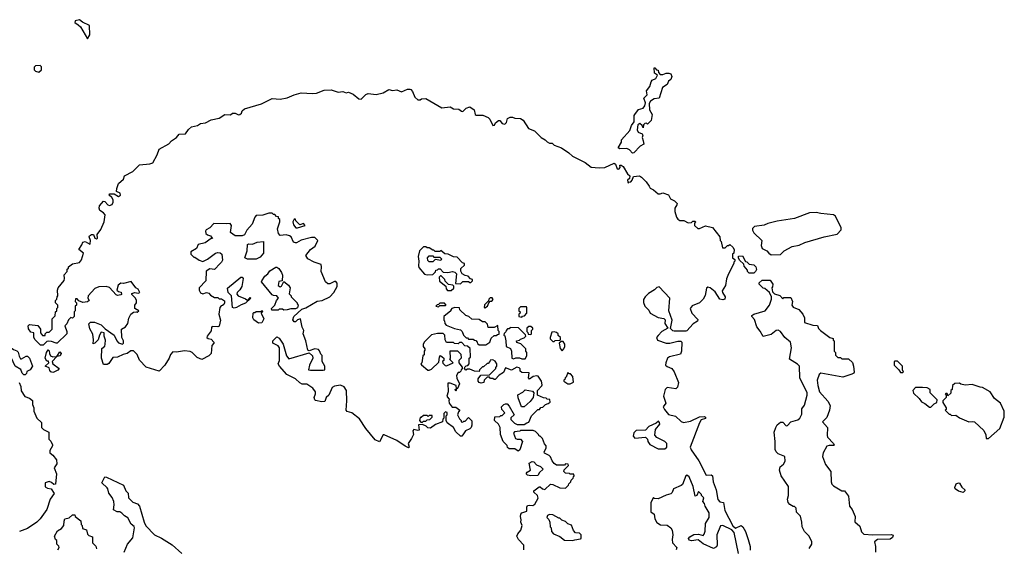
# Model space of a CAD drawing. Extents: x 1861455 to 2058065, y 200073 to 437907.
# Tile 405 of 574: x 2019749 to 2028272, y 296779 to 301356. Entities that reach past the tile are written whole.
import ezdxf

# ---------------------------------------------------------------- set-up
doc = ezdxf.new("R2010")
doc.units = 0

msp = doc.modelspace()

# ---------------------------------------------------------------- linework, layer by layer
at = {"layer": '0CON05XD'}
for points in [[(2020335, 301190), (2020356.1, 301223.9), (2020352.5, 301305), (2020292.9, 301332.9), (2020265.8, 301355.8), (2020230, 301345), (2020225, 301330), (2020255, 301312.5), (2020275, 301292.5), (2020335, 301190)], [(2019915, 300902.5), (2019938.3, 300921.7), (2019938.3, 300948.3), (2019925, 300960), (2019885, 300957.5), (2019873.3, 300945), (2019873, 300923), (2019885, 300910), (2019915, 300902.5)], [(2025055, 300200), (2025028.3, 300228.3), (2025005, 300240), (2024945, 300237.5), (2024930, 300245), (2024960, 300295), (2024957.5, 300315), (2025030, 300395), (2025045, 300440), (2025068.8, 300471.2), (2025068.8, 300525), (2025073.8, 300535), (2025105, 300577.5), (2025145, 300590), (2025161.2, 300608.8), (2025167.5, 300635), (2025152.5, 300675), (2025180, 300705), (2025175, 300740), (2025204, 300776), (2025215, 300817.5), (2025225, 300832.5), (2025255, 300847.5), (2025270, 300875), (2025243, 300893), (2025241.7, 300938.3), (2025248.3, 300938.3), (2025261.7, 300921.7), (2025275, 300920), (2025278.3, 300898.3), (2025292.5, 300882.5), (2025315, 300880), (2025345, 300892.5), (2025367, 300893), (2025387, 300887), (2025394.3, 300865), (2025385, 300838.8), (2025366.2, 300823.8), (2025352.5, 300795), (2025312.5, 300767.5), (2025285, 300677.5), (2025240, 300670), (2025210.4, 300649.5), (2025199.3, 300630.7), (2025200, 300575), (2025223.3, 300535), (2025215, 300483.3), (2025185, 300450), (2025175, 300460), (2025161.7, 300458.3), (2025150, 300445), (2025145, 300420), (2025138.3, 300438.3), (2025118.3, 300458.3), (2025100, 300445), (2025093, 300403), (2025101.7, 300381.7), (2025138.3, 300368.3), (2025142.5, 300355), (2025136.7, 300335), (2025145.8, 300305.8), (2025152.5, 300277.5), (2025120.4, 300259.5), (2025065, 300202.5), (2025055, 300200)], [(2020497, 299047), (2020435, 299043.3), (2020400.7, 299029.3), (2020342.5, 298965), (2020340, 298945), (2020350, 298925), (2020337, 298913), (2020295, 298907.5), (2020261.7, 298921.7), (2020245, 298940), (2020231.7, 298938.3), (2020230, 298915), (2020240, 298905), (2020240, 298885), (2020230, 298875), (2020230, 298835), (2020220, 298825), (2020220, 298785), (2020205, 298770), (2020191.7, 298778.3), (2020171.7, 298758.3), (2020157, 298723), (2020140, 298705), (2020157, 298657), (2020157.5, 298635), (2020073.6, 298556.4), (2020065, 298553.8), (2020025, 298570), (2019998.3, 298571.7), (2019985, 298570), (2019951.7, 298538.3), (2019928.3, 298538.3), (2019882.5, 298585), (2019872.5, 298605), (2019870, 298645), (2019845, 298650), (2019825, 298680), (2019823.3, 298705), (2019835, 298716.2), (2019905, 298706.7), (2019927.5, 298675), (2019930, 298645), (2019945, 298620), (2019968.3, 298621.7), (2019970, 298635), (2019985, 298650), (2020005, 298650), (2020030, 298675), (2020030, 298765), (2020057, 298793), (2020060, 298825), (2020070, 298835), (2020070, 298855), (2020080, 298865), (2020080, 298885), (2020060, 298905), (2020060, 298925), (2020070, 298935), (2020073, 298957), (2020080, 298965), (2020077.5, 299015), (2020083.3, 299035), (2020133.6, 299096.4), (2020137.5, 299115), (2020133, 299147), (2020160, 299175), (2020160, 299195), (2020170, 299205), (2020170, 299215), (2020205, 299242.5), (2020267.5, 299252.5), (2020283.8, 299276.2), (2020300, 299335), (2020260, 299365), (2020286.7, 299405), (2020295, 299430), (2020316.4, 299436.4), (2020355, 299412.5), (2020360, 299415), (2020362.5, 299445), (2020350, 299475), (2020352.5, 299485), (2020370, 299495), (2020387.5, 299495), (2020400, 299465), (2020415, 299457.5), (2020422.5, 299465), (2020420, 299495), (2020451.2, 299538.8), (2020478.8, 299605), (2020488, 299665), (2020474.4, 299684.4), (2020443.8, 299705), (2020436.2, 299725), (2020438.8, 299745), (2020475, 299783.8), (2020485, 299782), (2020511.9, 299751.9), (2020525, 299746), (2020550, 299755), (2020558.8, 299775), (2020558, 299795), (2020545.8, 299815.8), (2020522.5, 299835), (2020525, 299848.8), (2020566.7, 299846.7), (2020603.9, 299823.9), (2020622.5, 299835), (2020617.5, 299855), (2020587.5, 299867.5), (2020590, 299895), (2020605, 299936.7), (2020646.4, 299973.6), (2020656.7, 300005), (2020728.3, 300041.7), (2020785, 300100), (2020875, 300107.5), (2020900, 300115), (2020940, 300185), (2020956.1, 300233.9), (2021040, 300280), (2021064.4, 300305.6), (2021105.7, 300334.3), (2021130, 300365), (2021185, 300368.8), (2021210, 300405), (2021235, 300428.6), (2021288.3, 300438.3), (2021315, 300456.7), (2021357, 300463), (2021405, 300487.5), (2021475, 300502.5), (2021525, 300536.2), (2021575, 300532.5), (2021592.5, 300545), (2021615, 300547.1), (2021642.7, 300532.7), (2021655.8, 300534.2), (2021668.8, 300545), (2021675, 300567.5), (2021695, 300583.3), (2021841.7, 300628.3), (2021933.6, 300673.6), (2022005, 300668.8), (2022065, 300680), (2022123.6, 300706.4), (2022185, 300722.5), (2022283.6, 300716.4), (2022319.3, 300720.7), (2022385, 300746), (2022445, 300748.8), (2022505, 300727.5), (2022545, 300733.3), (2022576.4, 300723.6), (2022595, 300727.5), (2022635, 300710), (2022685, 300670), (2022705, 300667.5), (2022745, 300706.7), (2022765, 300716.7), (2022835, 300707.5), (2022895, 300723.3), (2022945, 300750), (2022975, 300742.5), (2023015, 300747.5), (2023055, 300732.5), (2023105, 300753.3), (2023125, 300753.3), (2023135, 300752.5), (2023150, 300735), (2023170, 300685), (2023195, 300662.5), (2023215, 300662.5), (2023228.3, 300671.7), (2023265, 300672.5), (2023403, 300593), (2023475, 300602.5), (2023505, 300582.5), (2023551.7, 300581.7), (2023573, 300563), (2023585, 300560), (2023615, 300590), (2023645, 300600), (2023682.5, 300575), (2023692.5, 300535), (2023699.3, 300529.3), (2023759.3, 300529.3), (2023805, 300510), (2023820, 300495), (2023845, 300440), (2023858.3, 300441.7), (2023867, 300463), (2023895, 300483.3), (2023905, 300482.5), (2023925, 300458), (2023947.5, 300452.5), (2023963.3, 300465), (2023970.7, 300499.3), (2023995, 300512.5), (2024015, 300512.5), (2024035, 300502.5), (2024085, 300501.2), (2024106.7, 300485), (2024153.3, 300413.3), (2024205, 300392.5), (2024262.5, 300335), (2024297.5, 300315), (2024315, 300297.5), (2024335, 300287.5), (2024357, 300287), (2024375, 300270), (2024440, 300245), (2024503, 300203), (2024533, 300173), (2024645, 300120), (2024695, 300080), (2024765, 300072.5), (2024813, 300077), (2024895, 300112.5), (2024907.5, 300105), (2024922.5, 300065), (2024935, 300062.5), (2024947.5, 300075), (2024943.3, 300096.7), (2024955, 300097.5), (2024972.5, 300085), (2025011.7, 300021.7), (2025030, 300005), (2025028.3, 299981.7), (2025010, 299965), (2025015, 299940), (2025021.7, 299948.3), (2025038.3, 299951.7), (2025050, 299965), (2025061.7, 299998.3), (2025115, 300002.5), (2025133, 299993), (2025173, 299953), (2025197.5, 299915), (2025207, 299897), (2025235, 299882.5), (2025275, 299846.7), (2025293, 299847), (2025315, 299856.7), (2025365, 299840), (2025383.3, 299803.3), (2025416.1, 299786.1), (2025440, 299765), (2025438.3, 299751.7), (2025420, 299725), (2025420, 299695), (2025433.3, 299645), (2025445, 299630), (2025465, 299617.5), (2025497, 299617), (2025535, 299597.5), (2025565, 299600), (2025575, 299610), (2025595, 299610), (2025600, 299605), (2025590, 299595), (2025590, 299575), (2025618.3, 299548.3), (2025635, 299547.5), (2025685, 299570), (2025745, 299557.5), (2025810, 299475), (2025812.5, 299445), (2025820, 299435), (2025831.7, 299381.7), (2025855, 299380), (2025875, 299400), (2025885, 299400), (2025895, 299410), (2025922.5, 299385), (2025932.5, 299365), (2025930, 299335), (2025920, 299325), (2025920, 299295), (2025938.3, 299278.3), (2025940, 299265), (2025930, 299255), (2025930, 299245), (2025884.1, 299155.9), (2025867.3, 299112.7), (2025859.2, 299055), (2025830.7, 299009.3), (2025832.5, 298995), (2025856.2, 298955), (2025853.6, 298936.4), (2025835, 298930), (2025810, 298935), (2025769.6, 298999.5), (2025725, 299033.3), (2025705, 299040), (2025695, 299030), (2025682.3, 298967.7), (2025665, 298936.7), (2025635, 298903.8), (2025571.7, 298878.3), (2025553.6, 298856.4), (2025566.7, 298815), (2025619.3, 298759.3), (2025615.9, 298744.1), (2025578.3, 298721.7), (2025525, 298662.5), (2025515, 298660), (2025415, 298660), (2025403, 298663), (2025381.7, 298681.7), (2025396.2, 298755), (2025368.8, 298835), (2025377.5, 298945), (2025285, 299042.5), (2025265, 299037.5), (2025245, 299017.5), (2025193.6, 298986.4), (2025163.6, 298956.4), (2025148.3, 298931.7), (2025148.3, 298908.3), (2025160, 298875), (2025195, 298840), (2025207.5, 298815), (2025275, 298777.5), (2025325, 298767.5), (2025337, 298757), (2025332.5, 298725), (2025360, 298685), (2025307.5, 298655), (2025275, 298622.5), (2025262.5, 298605), (2025270.7, 298580.7), (2025346.4, 298553.6), (2025376.4, 298553.6), (2025445, 298572.5), (2025471.7, 298571.7), (2025480, 298565), (2025476.7, 298485), (2025469.3, 298460.7), (2025375, 298436.7), (2025357.5, 298425), (2025342.5, 298385), (2025340, 298365), (2025353, 298353), (2025395, 298336.7), (2025415, 298307.5), (2025451.2, 298215), (2025444, 298175), (2025429.1, 298160.9), (2025355, 298171.2), (2025336.7, 298155), (2025322.5, 298095), (2025342.5, 298035), (2025320, 298005), (2025329.6, 297979.5), (2025366.4, 297936.4), (2025425, 297923.3), (2025475, 297876.7), (2025495, 297868.8), (2025555, 297880.8), (2025635, 297916.9), (2025675, 297920), (2025686.7, 297915), (2025685.9, 297904.1), (2025649.4, 297890.6), (2025632.5, 297865), (2025552.5, 297655), (2025561.7, 297631.7), (2025626.7, 297535), (2025690.7, 297410.7), (2025735, 297415.7), (2025747.5, 297405), (2025751.2, 297355), (2025778.8, 297285), (2025791.2, 297201.2), (2025810.4, 297180.5), (2025842.5, 297175), (2025852.5, 297105), (2025923, 296973), (2025945, 296952.5), (2025995, 296976.2), (2026010, 296965), (2026031.2, 296925), (2026056, 296855), (2026072.5, 296795), (2026073, 296763)], [(2024140, 297865), (2024155, 297870), (2024180, 297925), (2024235, 297980), (2024248.3, 297981.7), (2024261.7, 297998.3), (2024278.3, 298001.7), (2024300, 298025), (2024325, 298032.5), (2024340, 298045), (2024337, 298067), (2024315, 298070), (2024305, 298080), (2024283, 298083), (2024230, 298105), (2024230, 298145), (2024270, 298185), (2024272.5, 298195), (2024267, 298227), (2024238.3, 298268.3), (2024225, 298272.5), (2024195, 298267.5), (2024163, 298243), (2024152.5, 298255), (2024158.3, 298298.3), (2024095, 298300), (2024082.5, 298312.5), (2024081.7, 298331.7), (2024071.7, 298341.7), (2024053, 298347), (2024005, 298320), (2023955, 298340), (2023938.3, 298301.7), (2023900.7, 298279.3), (2023865, 298240), (2023855, 298240), (2023845, 298250), (2023825, 298250), (2023815, 298260), (2023795, 298260), (2023770, 298235), (2023767, 298213), (2023745, 298207.5), (2023725, 298213.3), (2023717, 298227), (2023717.5, 298245), (2023741.7, 298278.3), (2023815, 298280), (2023870, 298335), (2023870, 298345), (2023880, 298355), (2023880, 298375), (2023865, 298400), (2023845, 298410), (2023821.7, 298408.3), (2023820, 298395), (2023805, 298380), (2023795, 298380), (2023765, 298350), (2023755, 298350), (2023730, 298325), (2023725, 298310), (2023685, 298312.5), (2023645, 298330), (2023625, 298330), (2023611.7, 298321.7), (2023600, 298335), (2023601.7, 298348.3), (2023615, 298360), (2023628.3, 298361.7), (2023640, 298375), (2023640, 298425), (2023650, 298435), (2023648.3, 298508.3), (2023625, 298530), (2023601.7, 298531.7), (2023575, 298560), (2023555, 298560), (2023545, 298550), (2023513, 298553), (2023505, 298560), (2023445, 298560), (2023432.5, 298585), (2023430, 298625), (2023415, 298640), (2023365, 298640), (2023313, 298627), (2023253.9, 298566.1), (2023242.5, 298545), (2023242.5, 298525), (2023257, 298507), (2023257.5, 298495), (2023250, 298485), (2023250, 298455), (2023240, 298445), (2023230, 298385), (2023220, 298375), (2023228.3, 298368.3), (2023281.7, 298321.7), (2023295, 298320), (2023315, 298330), (2023378.3, 298391.7), (2023382.5, 298435), (2023391.7, 298448.3), (2023420, 298425), (2023420, 298405), (2023410, 298395), (2023411.7, 298381.7), (2023433, 298363), (2023445, 298360), (2023500, 298385), (2023470, 298415), (2023477.5, 298422.5), (2023475, 298490), (2023537.5, 298487.5), (2023568.3, 298458.3), (2023570, 298425), (2023550, 298405), (2023550, 298385), (2023578.3, 298348.3), (2023580, 298335), (2023570, 298325), (2023568.3, 298311.7), (2023555, 298300), (2023545, 298300), (2023530, 298275), (2023533, 298253), (2023557, 298203), (2023538.3, 298161.7), (2023530, 298160), (2023525, 298140), (2023520, 298155), (2023530, 298160), (2023528.3, 298188.3), (2023475, 298210), (2023455, 298210), (2023456.7, 298135), (2023447.5, 298095), (2023470, 298065), (2023462.5, 298057.5), (2023467.5, 298035), (2023491.7, 298001.7), (2023525, 298000), (2023560, 297975), (2023548.3, 297961.7), (2023540, 297935), (2023555, 297900), (2023570, 297885), (2023570, 297875), (2023585, 297870), (2023595, 297880), (2023605, 297880), (2023635, 297910), (2023661.7, 297881.7), (2023662.5, 297845), (2023656.7, 297825), (2023645.9, 297814.1), (2023607.5, 297795), (2023585, 297760), (2023575, 297750), (2023565, 297750), (2023525, 297787.5), (2023503.9, 297823.9), (2023450, 297865), (2023440, 297885), (2023440, 297925), (2023450, 297935), (2023450, 297955), (2023435, 297960), (2023420, 297945), (2023420, 297905), (2023413, 297897), (2023410, 297875), (2023349.3, 297850.7), (2023305, 297820), (2023283, 297823), (2023267, 297837), (2023235, 297850), (2023201.7, 297848.3), (2023207, 297803), (2023195, 297800), (2023161.7, 297808.3), (2023152.5, 297795), (2023157.5, 297765), (2023141.7, 297728.3), (2023113, 297687), (2023120, 297655), (2023115, 297650), (2023085, 297663.3), (2023015, 297711.2), (2022905, 297760), (2022895, 297760), (2022865, 297701.2), (2022825, 297716.7), (2022745, 297817.5), (2022690.9, 297900.9), (2022625, 297951.2), (2022585, 297963.3), (2022573.9, 297973.9), (2022581.2, 298055), (2022576.7, 298145), (2022556.4, 298176.4), (2022525, 298192.5), (2022475, 298182.5), (2022455, 298172.5), (2022424.1, 298105.9), (2022401.2, 298085), (2022390, 298050), (2022365, 298046.2), (2022309.1, 298059.1), (2022302.5, 298065), (2022299.2, 298085), (2022310, 298115), (2022310, 298135), (2022286.7, 298165), (2022235, 298200), (2022195, 298201.2), (2022175, 298211.2), (2022135, 298247.5), (2022060, 298285), (2021997, 298357), (2021987.5, 298375), (2021996.7, 298405), (2021997.5, 298515), (2021985, 298532.5), (2021963.8, 298543.8), (2021940, 298555), (2021940, 298575), (2021975, 298610), (2021995, 298597.5), (2022030, 298545), (2022057.5, 298445), (2022078.3, 298418.3), (2022255, 298470), (2022283.3, 298445), (2022286.2, 298425), (2022257.5, 298365), (2022250, 298325), (2022265, 298320), (2022375, 298320), (2022390, 298325), (2022390, 298355), (2022367.5, 298395), (2022367, 298447), (2022355, 298460), (2022345, 298490), (2022335, 298500), (2022305, 298506.7), (2022255, 298487.5), (2022243, 298493), (2022226.7, 298575), (2022202.5, 298635), (2022207.5, 298665), (2022193, 298693), (2022180, 298765), (2022155, 298757.5), (2022135, 298740), (2022125, 298740), (2022113.6, 298756.4), (2022123.3, 298785), (2022191.7, 298848.3), (2022225, 298860), (2022325, 298917.5), (2022367, 298923), (2022433, 298957), (2022467.5, 298995), (2022497.5, 299045), (2022497.5, 299075), (2022485, 299090), (2022475, 299090), (2022435, 299067.5), (2022415, 299070), (2022397, 299087), (2022357.5, 299175), (2022362.5, 299215), (2022357.5, 299235), (2022297.5, 299255), (2022244.4, 299284.4), (2022226.7, 299315), (2022267.5, 299365), (2022307.5, 299395), (2022330, 299445), (2022305, 299470), (2022275, 299470), (2022185, 299447.5), (2022145.9, 299424.1), (2022135, 299423.3), (2022120.5, 299430.5), (2022097.5, 299475), (2022083.6, 299483.6), (2022055, 299493.3), (2022005, 299487.5), (2021990, 299505), (2021980, 299545), (2022000, 299605), (2022000, 299625), (2021990, 299635), (2021988.3, 299648.3), (2021971.7, 299651.7), (2021958.3, 299668.3), (2021945, 299670), (2021935, 299680), (2021905, 299680), (2021855, 299662.5), (2021795, 299660), (2021783, 299647), (2021762.5, 299585), (2021716.4, 299533.6), (2021695.9, 299494.1), (2021675, 299483.3), (2021615, 299483.8), (2021575, 299512.5), (2021582.5, 299575), (2021571.7, 299591.7), (2021535, 299587.5), (2021428.3, 299591.7), (2021395, 299552.5), (2021363.6, 299536.4), (2021357.5, 299525), (2021360, 299505), (2021373.3, 299493.3), (2021400, 299485), (2021418.3, 299461.7), (2021405, 299460), (2021355, 299423.3), (2021295, 299410), (2021280, 299375), (2021230, 299345), (2021230, 299325), (2021255, 299300), (2021265, 299300), (2021303, 299273), (2021335, 299262.5), (2021375, 299282.5), (2021445, 299333.3), (2021465, 299340), (2021485, 299337.5), (2021500, 299325), (2021503.3, 299275), (2021496.7, 299255), (2021483.3, 299245), (2021435, 299192.5), (2021395, 299200), (2021361.7, 299178.3), (2021360, 299095), (2021302.5, 299035), (2021303, 299013), (2021315, 298990), (2021335, 298983.3), (2021365, 298992.5), (2021385, 298987.5), (2021400.7, 298970.7), (2021435, 298950), (2021465, 298950), (2021475, 298940), (2021495, 298940), (2021521.7, 298921.7), (2021522.5, 298905), (2021515, 298890), (2021505, 298880), (2021491.7, 298878.3), (2021480, 298865), (2021472.5, 298805), (2021487.5, 298755), (2021477, 298703), (2021465, 298697.5), (2021415, 298700), (2021408.3, 298691.7), (2021407, 298663), (2021372.5, 298615), (2021370, 298605), (2021380, 298595), (2021405, 298590), (2021430, 298565), (2021430, 298555), (2021412.5, 298535), (2021406.7, 298465), (2021386.7, 298445), (2021325, 298413.8), (2021285, 298431.2), (2021243, 298473), (2021225, 298482.5), (2021175, 298490), (2021105, 298477.5), (2021075, 298480), (2021053, 298457), (2021043.3, 298425), (2021006.2, 298365), (2020955, 298311.2), (2020845, 298347.5), (2020785, 298407.5), (2020765, 298457.5), (2020735, 298487.5), (2020725, 298490), (2020711.7, 298488.3), (2020680, 298465), (2020645, 298457.5), (2020596.4, 298433.6), (2020555, 298430), (2020520.8, 298379.2), (2020505, 298370), (2020475, 298370), (2020456.4, 298426.4), (2020460.7, 298509.3), (2020485, 298530), (2020490, 298545), (2020490.7, 298580.7), (2020480, 298615), (2020480, 298645), (2020455, 298650), (2020440, 298625), (2020427.5, 298585), (2020400, 298555), (2020385, 298550), (2020388.8, 298585), (2020381.7, 298631.7), (2020355, 298680), (2020348.3, 298721.7), (2020363, 298737), (2020395, 298737.5), (2020453.6, 298713.6), (2020488.8, 298678.8), (2020566.7, 298625), (2020590, 298575), (2020605, 298556.7), (2020640, 298545), (2020647.5, 298555), (2020647.5, 298575), (2020632.5, 298605), (2020630, 298675), (2020663.8, 298696.2), (2020686.1, 298723.9), (2020695, 298770), (2020710, 298805), (2020735, 298823.3), (2020757.5, 298827.5), (2020765, 298822.5), (2020780, 298835), (2020746.2, 298856.2), (2020746, 298885), (2020758.8, 298905), (2020761.2, 298925), (2020752.5, 298945), (2020720, 298975), (2020720, 298985), (2020745, 298992.5), (2020775, 298987.5), (2020787.5, 298995), (2020775, 299022.5), (2020753.6, 299033.6), (2020715, 299087.5), (2020647.3, 299072.7), (2020625, 299073.8), (2020601.7, 299058.3), (2020590, 299015), (2020603, 299003), (2020626.4, 298996.4), (2020630, 298975), (2020625, 298972.5), (2020595, 298967.5), (2020585, 298972.5), (2020525, 299037.5), (2020497, 299047)], [(2022155, 299552.5), (2022220, 299575), (2022205, 299590), (2022175, 299580), (2022140, 299615), (2022135, 299630), (2022125, 299630), (2022112.5, 299605), (2022118.3, 299578.3), (2022140, 299555), (2022155, 299552.5)], [(2026255, 299321.2), (2026335, 299323.3), (2026367.5, 299355), (2026435, 299392.5), (2026496.4, 299403.6), (2026545, 299427.5), (2026713.6, 299476.4), (2026825, 299500), (2026860, 299535), (2026860, 299555), (2026812.5, 299655), (2026795, 299667.5), (2026685, 299677.5), (2026645, 299687.5), (2026585, 299682.5), (2026456.4, 299633.6), (2026305, 299612.5), (2026225, 299592.5), (2026195, 299577.5), (2026110, 299565), (2026091.7, 299548.3), (2026093, 299533), (2026105, 299510), (2026172.5, 299445), (2026168.3, 299401.7), (2026177.1, 299375), (2026215.6, 299355.6), (2026235, 299333.3), (2026255, 299321.2)], [(2021722.3, 299282.3), (2021696.7, 299295), (2021718.8, 299355), (2021722, 299408), (2021733.6, 299416.4), (2021765, 299413.3), (2021805, 299428.8), (2021860, 299435), (2021860, 299335), (2021829.3, 299300.7), (2021795, 299282.5), (2021722.3, 299282.3)], [(2023565, 299070), (2023585, 299090), (2023635, 299090), (2023645, 299080), (2023655, 299080), (2023670, 299095), (2023670, 299105), (2023651.7, 299111.7), (2023630, 299135), (2023605, 299140), (2023580, 299155), (2023568.3, 299178.3), (2023568.3, 299201.7), (2023598.3, 299231.7), (2023600, 299245), (2023581.7, 299251.7), (2023535, 299300), (2023503, 299303), (2023457, 299327), (2023428.3, 299328.3), (2023395, 299357.5), (2023385, 299350), (2023345, 299350), (2023335, 299360), (2023325, 299360), (2023295, 299380), (2023275, 299380), (2023265, 299390), (2023245, 299390), (2023210, 299355), (2023197.5, 299305), (2023203.3, 299265), (2023200, 299225), (2023205, 299210), (2023253.6, 299153.6), (2023275, 299147.5), (2023325, 299150), (2023348.3, 299171.7), (2023351.7, 299188.3), (2023365, 299190), (2023375, 299200), (2023388.3, 299198.3), (2023415, 299170), (2023455, 299167.5), (2023496.4, 299176.4), (2023515, 299170), (2023530, 299155), (2023521.7, 299071.7), (2023565, 299070)], [(2023325, 299260), (2023295, 299260), (2023281.7, 299271.7), (2023280, 299295), (2023295, 299310), (2023325, 299310), (2023335, 299300), (2023385, 299300), (2023400, 299285), (2023395, 299270), (2023345, 299280), (2023325, 299260)], [(2026105, 299160), (2026065, 299160), (2026050, 299175), (2026048.3, 299188.3), (2026021.7, 299221.7), (2026018.3, 299238.3), (2025980, 299275), (2025970, 299295), (2025971.7, 299308.3), (2026005, 299312.5), (2026031.7, 299261.7), (2026045, 299260), (2026065, 299240), (2026105, 299232.5), (2026122.5, 299215), (2026127, 299193), (2026120, 299175), (2026105, 299160)], [(2022035, 298840), (2022025, 298850), (2021995, 298850), (2021985, 298840), (2021931.7, 298841.7), (2021930, 298855), (2021957.5, 298885), (2021972.5, 298925), (2021990, 298945), (2021976.1, 298966.1), (2021945, 298967.5), (2021933.6, 298973.6), (2021842.5, 299085), (2021843.9, 299096.1), (2021870, 299135), (2021896.7, 299155), (2021915, 299182.5), (2021965, 299212.5), (2021975, 299213.3), (2021991.7, 299201.7), (2022015.9, 299165.9), (2022022.5, 299145), (2022020, 299095), (2021991.7, 299088.3), (2021987.5, 299055), (2022003.6, 299043.6), (2022015, 299047.5), (2022035, 299090), (2022075, 299057.5), (2022090, 299035), (2022083, 298983), (2022100, 298965), (2022100, 298955), (2022150, 298905), (2022150, 298895), (2022160, 298885), (2022155, 298860), (2022135, 298852.5), (2022095, 298852.5), (2022065, 298842.5), (2022035, 298840)], [(2021605, 298857.5), (2021590, 298865), (2021582.5, 298965), (2021552.5, 298995), (2021548.3, 299031.7), (2021663.6, 299126.4), (2021675, 299127.5), (2021682.5, 299115), (2021671.2, 299045), (2021655, 299017.5), (2021632.5, 298995), (2021628.3, 298978.3), (2021640, 298965), (2021705, 298940), (2021715, 298930), (2021730, 298930), (2021745, 298950), (2021750, 298945), (2021705, 298900), (2021665, 298887.5), (2021625, 298862.5), (2021605, 298857.5)], [(2023485, 299010), (2023508.3, 299031.7), (2023508.3, 299048.3), (2023497.5, 299057.5), (2023461.7, 299061.7), (2023431.7, 299091.7), (2023430, 299105), (2023398.3, 299138.3), (2023391.7, 299138.3), (2023380, 299125), (2023381.7, 299091.7), (2023438.3, 299048.3), (2023440, 299025), (2023451.7, 299011.7), (2023485, 299010)], [(2026583.3, 296776.7), (2026607.5, 296815), (2026607.5, 296835), (2026583.3, 296885), (2026542.5, 296925), (2026522.5, 296965), (2026520, 297005), (2026507, 297057), (2026473, 297093), (2026470, 297125), (2026455, 297140), (2026445, 297140), (2026415, 297157.5), (2026400, 297175), (2026396.7, 297205), (2026403.6, 297236.4), (2026403.3, 297315), (2026340, 297405), (2026326.7, 297455), (2026333.3, 297485), (2026361.9, 297508.1), (2026375.9, 297534.1), (2026372.5, 297575), (2026315, 297596.2), (2026296.7, 297615), (2026288.8, 297635), (2026288.8, 297705), (2026280, 297785), (2026293.3, 297825), (2026305, 297847.5), (2026335, 297871.2), (2026355, 297870), (2026385, 297840), (2026395, 297842.5), (2026425, 297873.3), (2026485, 297890), (2026502.5, 297905), (2026519.3, 297940.7), (2026520, 297985), (2026541.7, 298018.3), (2026566.2, 298105), (2026566.7, 298125), (2026502.5, 298255), (2026500, 298355), (2026483.6, 298373.6), (2026413.8, 298415), (2026429.2, 298515), (2026421.2, 298565), (2026373.8, 298605), (2026335.7, 298655.7), (2026315, 298668.8), (2026297.5, 298665), (2026255, 298631.2), (2026185, 298612), (2026159.7, 298659.7), (2026131.2, 298695), (2026110.7, 298760.7), (2026087.5, 298785), (2026087.5, 298795), (2026105, 298806.2), (2026203.3, 298835), (2026240, 298885), (2026257, 298937), (2026257, 298957), (2026240, 298995), (2026198.3, 299028.3), (2026185, 299030), (2026150, 299065), (2026151.7, 299078.3), (2026175, 299100), (2026245, 299100), (2026270, 299065), (2026267, 299043), (2026260, 299035), (2026265, 299000), (2026283, 298983), (2026328.3, 298968.3), (2026355, 298940), (2026365, 298950), (2026425, 298950), (2026437.5, 298915), (2026433, 298883), (2026445, 298867.5), (2026495, 298846.7), (2026528.8, 298805), (2026542.5, 298775), (2026543.6, 298733.6), (2026615, 298710), (2026655, 298707.5), (2026663, 298683), (2026680, 298665), (2026763, 298603), (2026790, 298595), (2026791.7, 298581.7), (2026800, 298575), (2026800, 298485), (2026810, 298475), (2026811.7, 298451.7), (2026831.7, 298431.7), (2026855, 298430), (2026865, 298420), (2026925, 298420), (2026957, 298387), (2026967.5, 298355), (2026972.5, 298305), (2026970, 298295), (2026953.6, 298286.4), (2026875, 298260), (2026685, 298293.8), (2026668.8, 298285), (2026651.2, 298235), (2026657, 298187), (2026673.8, 298133.8), (2026745, 298052.5), (2026763.8, 298015), (2026760, 297975), (2026735, 297912.5), (2026700, 297875), (2026743.3, 297825), (2026738.8, 297755), (2026742.5, 297742.5), (2026793.8, 297685), (2026798.3, 297671.7), (2026795, 297667.5), (2026755, 297670), (2026737.3, 297662.7), (2026704, 297605), (2026697.5, 297575), (2026725.8, 297505.8), (2026770, 297445), (2026772.5, 297355), (2026780, 297335), (2026795, 297320), (2026865, 297277.5), (2026890, 297275), (2026925, 297230), (2026933, 297143), (2026956.1, 297116.1), (2026982.5, 297055), (2026978.3, 297008.3), (2027020.7, 296970.7), (2027035, 296920), (2027055, 296902.5), (2027135, 296896.2), (2027295, 296898.8), (2027311.7, 296891.7), (2027305, 296872.5), (2027285, 296858.8), (2027173.6, 296856.4), (2027150, 296835), (2027157.5, 296795), (2027157.5, 296745)], [(2023775, 298860), (2023800, 298875), (2023810, 298905), (2023821.7, 298918.3), (2023835, 298920), (2023848.3, 298931.7), (2023838.3, 298948.3), (2023821.7, 298948.3), (2023810, 298935), (2023808.3, 298921.7), (2023771.7, 298888.3), (2023770, 298865), (2023775, 298860)], [(2023375, 298870), (2023385, 298880), (2023435, 298880), (2023440, 298885), (2023425, 298900), (2023385, 298900), (2023375, 298890), (2023361.7, 298888.3), (2023350, 298875), (2023375, 298870)], [(2023785, 298540), (2023820, 298565), (2023831.7, 298598.3), (2023855, 298620), (2023875, 298620), (2023885, 298630), (2023898.3, 298631.7), (2023900, 298655), (2023890, 298665), (2023888.3, 298708.3), (2023855, 298690), (2023805, 298690), (2023798.3, 298718.3), (2023778.3, 298738.3), (2023755, 298740), (2023725, 298760), (2023661.7, 298761.7), (2023637, 298787), (2023610, 298795), (2023560, 298845), (2023555, 298860), (2023515, 298862.5), (2023490, 298855), (2023480, 298845), (2023480, 298835), (2023420, 298785), (2023420, 298755), (2023427, 298747), (2023430, 298725), (2023441.7, 298711.7), (2023513, 298683), (2023565, 298670), (2023580, 298655), (2023590, 298625), (2023615, 298600), (2023625, 298600), (2023635, 298590), (2023675, 298590), (2023685, 298580), (2023698.3, 298578.3), (2023710, 298565), (2023711.7, 298551.7), (2023725, 298540), (2023785, 298540)], [(2024095, 298780), (2024101.7, 298788.3), (2024118.3, 298791.7), (2024140, 298815), (2024140, 298865), (2024135, 298870), (2024085, 298870), (2024070, 298855), (2024070, 298835), (2024080, 298825), (2024078.3, 298811.7), (2024070, 298805), (2024070, 298785), (2024095, 298780)], [(2021815, 298727.5), (2021777, 298757), (2021767.5, 298775), (2021770, 298815), (2021775, 298820), (2021785, 298820), (2021795, 298830), (2021835, 298830), (2021848.3, 298838.3), (2021850, 298825), (2021840, 298815), (2021863.3, 298765), (2021845, 298731.2), (2021815, 298727.5)], [(2024125, 298420), (2024140, 298445), (2024140, 298475), (2024130, 298485), (2024130, 298505), (2024088.3, 298548.3), (2024051.7, 298561.7), (2024050, 298575), (2024075, 298580), (2024085, 298590), (2024115, 298600), (2024130, 298615), (2024128.3, 298628.3), (2024067, 298687), (2023995, 298690), (2023985, 298680), (2023971.7, 298678.3), (2023960, 298665), (2023958.3, 298651.7), (2023941.7, 298638.3), (2023940, 298625), (2023947.5, 298617.5), (2023957.5, 298575), (2023960, 298525), (2023998.3, 298508.3), (2024007, 298487), (2024010, 298425), (2024025, 298420), (2024045, 298427.5), (2024075, 298427.5), (2024095, 298420), (2024125, 298420)], [(2024175, 298630), (2024180, 298635), (2024180, 298665), (2024190, 298675), (2024190, 298685), (2024175, 298700), (2024155, 298700), (2024140, 298685), (2024140, 298655), (2024148.3, 298648.3), (2024151.7, 298631.7), (2024175, 298630)], [(2024375, 298570), (2024383, 298577), (2024425, 298580), (2024430, 298585), (2024430, 298605), (2024411.7, 298621.7), (2024410, 298635), (2024397, 298647), (2024375, 298652.5), (2024355, 298650), (2024340, 298605), (2024341.7, 298591.7), (2024365, 298570), (2024375, 298570)], [(2019795, 298280), (2019785, 298280), (2019770, 298295), (2019758.3, 298328.3), (2019710, 298355), (2019675, 298430), (2019646.7, 298466.7), (2019622.5, 298485), (2019620, 298515), (2019685, 298510), (2019695, 298500), (2019725, 298490), (2019737, 298477), (2019743, 298443), (2019755, 298420), (2019765, 298420), (2019805, 298442.5), (2019815, 298442.5), (2019832.5, 298425), (2019860, 298355), (2019840, 298325), (2019811.7, 298308.3), (2019808.3, 298291.7), (2019795, 298280)], [(2024445, 298490), (2024460, 298505), (2024467.5, 298525), (2024467.5, 298545), (2024455, 298570), (2024435, 298570), (2024420, 298555), (2024428.3, 298508.3), (2024445, 298490)], [(2020035, 298300), (2020017, 298307), (2020008.3, 298318.3), (2020005, 298340), (2019970, 298355), (2020000, 298385), (2019998.3, 298398.3), (2019985, 298400), (2019970, 298425), (2019980, 298475), (2019995, 298497.5), (2020005, 298490), (2020006.7, 298465), (2020016.2, 298446.2), (2020035, 298436.7), (2020070, 298440), (2020095, 298480), (2020106.7, 298465), (2020100, 298445), (2020070, 298440), (2020030, 298395), (2020037, 298377), (2020090, 298335), (2020078.3, 298321.7), (2020045, 298303.3), (2020035, 298300)], [(2027395, 298300), (2027400, 298305), (2027390, 298325), (2027390, 298355), (2027348.3, 298398.3), (2027325, 298400), (2027320, 298395), (2027320, 298365), (2027360, 298325), (2027375, 298300), (2027395, 298300)], [(2024515, 298202.5), (2024541.7, 298218.3), (2024537.5, 298265), (2024518.3, 298288.3), (2024505, 298290), (2024495, 298300), (2024478.3, 298261.7), (2024470, 298255), (2024468.3, 298241.7), (2024460, 298235), (2024460, 298225), (2024495, 298202.5), (2024515, 298202.5)], [(2019743.6, 298213.6), (2019759.3, 298179.3), (2019762.3, 298142.3), (2019794.2, 298094.2), (2019835, 298080), (2019858.3, 298058.3), (2019860, 298025), (2019872.5, 297995), (2019872.5, 297965), (2019897.5, 297905), (2019937, 297867), (2019937.5, 297825), (2019955, 297807.5), (2020000, 297785), (2020000, 297725), (2020017, 297707), (2020032.5, 297675), (2020032.5, 297665), (2020010, 297625), (2020010, 297605), (2020036.4, 297586.4), (2020068.8, 297545), (2020069.3, 297510.7), (2020047.5, 297475), (2020066.7, 297425), (2020060, 297335), (2020045, 297330), (2020025, 297350), (2020005, 297357.5), (2019970, 297345), (2019970.7, 297310.7), (2019988.3, 297298.3), (2020020, 297295), (2020047, 297253), (2020012.5, 297205), (2019982.5, 297115), (2019926.1, 297033.9), (2019897.5, 297005), (2019815, 296950), (2019746.1, 296923.9)], [(2027635, 298000), (2027665, 298030), (2027688.3, 298041.7), (2027690, 298065), (2027630, 298125), (2027630, 298155), (2027605, 298167.5), (2027565, 298172.5), (2027505, 298170), (2027480, 298145), (2027485, 298122.5), (2027536.4, 298076.4), (2027555, 298047.5), (2027583.6, 298033.6), (2027625, 298000), (2027635, 298000)], [(2028135, 297730), (2028233.8, 297815), (2028272.5, 297915), (2028270, 297965), (2028240, 298035), (2028187, 298077), (2028150, 298135), (2028085, 298172.5), (2028063, 298173), (2027995, 298196.7), (2027935, 298190), (2027895, 298200), (2027885, 298210), (2027843, 298207), (2027823, 298187), (2027820, 298155), (2027810, 298145), (2027808.3, 298121.7), (2027785, 298100), (2027778.3, 298118.3), (2027765, 298120), (2027760, 298115), (2027770, 298105), (2027770, 298085), (2027740, 298055), (2027741.7, 298041.7), (2027770, 297995), (2027768.3, 297981.7), (2027760, 297975), (2027795, 297940), (2027805, 297940), (2027815, 297930), (2027851.7, 297931.7), (2027885, 297907.5), (2027965, 297872.5), (2027995, 297876.7), (2028015, 297872.5), (2028095, 297800), (2028111.7, 297761.7), (2028115, 297730), (2028135, 297730)], [(2024115, 298002.5), (2024093, 298003), (2024063, 298083), (2024061.7, 298108.3), (2024105, 298130), (2024125, 298150), (2024188.3, 298138.3), (2024200, 298125), (2024192.5, 298085), (2024169.3, 298050.7), (2024115, 298002.5)], [(2024113.8, 296765), (2024112.5, 296805), (2024066.7, 296855), (2024051.2, 296885), (2024060, 296905), (2024086.7, 296935), (2024097.5, 296975), (2024087.5, 297005), (2024091.2, 297025), (2024084.2, 297055), (2024086.2, 297075), (2024095, 297086.2), (2024138.3, 297101.7), (2024138.8, 297135), (2024145, 297148.8), (2024165, 297153.3), (2024191.7, 297148.3), (2024209.3, 297160.7), (2024237, 297213), (2024230, 297235), (2024200, 297265), (2024200, 297275), (2024245, 297310), (2024255, 297310), (2024275, 297292.5), (2024295, 297287.5), (2024345, 297333.3), (2024365, 297330), (2024425, 297302.5), (2024475, 297300), (2024500, 297325), (2024501.7, 297338.3), (2024520, 297355), (2024521.7, 297368.3), (2024540, 297385), (2024541.7, 297398.3), (2024550, 297405), (2024545, 297420), (2024515, 297420), (2024507, 297427), (2024475, 297430), (2024460, 297445), (2024461.7, 297458.3), (2024500, 297495), (2024498.3, 297508.3), (2024475, 297510), (2024465, 297500), (2024395, 297500), (2024375, 297512.5), (2024357.5, 297535), (2024345, 297570), (2024333, 297583), (2024291.7, 297601.7), (2024290, 297615), (2024307.5, 297645), (2024307.5, 297665), (2024293, 297683), (2024275, 297730), (2024255, 297750), (2024245, 297750), (2024240, 297765), (2024215, 297790), (2024195, 297800), (2024085, 297800), (2024077.5, 297792.5), (2024031.7, 297788.3), (2024022.5, 297775), (2024040.7, 297730.7), (2024055, 297722.5), (2024085, 297722.5), (2024102.5, 297705), (2024078.8, 297631.2), (2024065, 297620), (2024035, 297640), (2023985, 297640), (2023971.7, 297651.7), (2023968.3, 297668.3), (2023933, 297703), (2023912.5, 297765), (2023907.5, 297825), (2023892.5, 297855), (2023860, 297885), (2023861.7, 297918.3), (2023905, 297920), (2023915, 297930), (2023925, 297930), (2023947.5, 297952.5), (2023921.7, 297981.7), (2023920, 298005), (2023940, 298025), (2023955, 298030), (2023968.3, 298028.3), (2023985, 298010), (2024030, 297935), (2024001.7, 297908.3), (2024000, 297895), (2024033, 297863), (2024055, 297850), (2024115, 297850), (2024140, 297865)], [(2023235, 297870), (2023245, 297880), (2023265, 297880), (2023275, 297890), (2023300, 297895), (2023320, 297915), (2023318.3, 297928.3), (2023295, 297930), (2023285, 297920), (2023275, 297930), (2023245, 297930), (2023225, 297910), (2023215, 297910), (2023210, 297885), (2023221.7, 297871.7), (2023235, 297870)], [(2025335, 297640), (2025350, 297655), (2025350, 297685), (2025335, 297702.5), (2025265, 297737.5), (2025248.3, 297758.3), (2025253, 297807), (2025290, 297855), (2025288.3, 297868.3), (2025278.3, 297878.3), (2025258.3, 297861.7), (2025195, 297832.5), (2025167, 297803), (2025085, 297800), (2025065, 297780), (2025058.3, 297748.3), (2025073, 297733), (2025165, 297740), (2025182.5, 297725), (2025187.5, 297705), (2025205, 297677.5), (2025275, 297640), (2025335, 297640)], [(2024175, 297407.5), (2024145, 297412.5), (2024133, 297423), (2024140.7, 297439.3), (2024170, 297455), (2024160, 297515), (2024185, 297530), (2024198.3, 297528.3), (2024221.7, 297501.7), (2024258.3, 297488.3), (2024280, 297465), (2024250, 297435), (2024235, 297410), (2024175, 297407.5)], [(2020652.5, 296745), (2020682.5, 296815), (2020729.4, 296870.6), (2020744, 296955), (2020738.6, 296968.6), (2020715, 296986.7), (2020683.8, 297043.8), (2020655, 297061.2), (2020634.2, 297084.2), (2020615, 297093.8), (2020592.5, 297095), (2020561.7, 297111.7), (2020568, 297155), (2020564, 297185), (2020548.3, 297218.3), (2020520, 297255), (2020512.5, 297292.5), (2020505, 297301.2), (2020461.2, 297345), (2020485, 297396.7), (2020500, 297395), (2020647.5, 297325), (2020666.4, 297276.4), (2020686.7, 297255), (2020690, 297215), (2020729.3, 297179.3), (2020767.5, 297165), (2020786.2, 297145), (2020826.2, 297005), (2020842.1, 296972.1), (2020915.6, 296895.6), (2020977, 296867), (2021068.8, 296808.8), (2021153.3, 296735)], [(2025970, 296735), (2025932.5, 296915), (2025915, 296940), (2025835, 296976.7), (2025815, 296972.5), (2025783.8, 296895), (2025786.7, 296805), (2025779.6, 296790.5), (2025755, 296777.5), (2025665, 296817.5), (2025621.7, 296851.7), (2025565, 296843.3), (2025545, 296850), (2025540, 296865), (2025550.7, 296879.3), (2025585, 296897.5), (2025625, 296900), (2025665, 296890), (2025675, 296900), (2025683, 296927), (2025687, 296993), (2025717.5, 297045), (2025717.5, 297085), (2025682.5, 297145), (2025677, 297167), (2025662.5, 297185), (2025670, 297215), (2025650, 297235), (2025650, 297245), (2025625, 297270), (2025610, 297235), (2025595, 297230), (2025578.8, 297315), (2025545, 297397.5), (2025525, 297412.5), (2025515, 297407.5), (2025487.7, 297332.3), (2025475, 297321.2), (2025407.5, 297295), (2025398.3, 297261.7), (2025385, 297250), (2025345, 297240), (2025275, 297207.5), (2025245, 297210), (2025235, 297220), (2025212.5, 297175), (2025212.5, 297095), (2025242.5, 297075), (2025246.2, 297035), (2025265, 297002.5), (2025295, 296982.5), (2025355, 296980), (2025385, 296956.7), (2025396.2, 296935), (2025403.3, 296895), (2025396.2, 296855), (2025401.2, 296825), (2025437.5, 296785), (2025432.5, 296765)], [(2027915, 297262.5), (2027875, 297273.8), (2027846.7, 297295), (2027843.8, 297305), (2027855, 297336.7), (2027875, 297346.7), (2027885, 297342.5), (2027905, 297307.5), (2027930, 297285), (2027930, 297275), (2027915, 297262.5)], [(2020080, 296765), (2020090, 296785), (2020087, 296797), (2020070, 296815), (2020070, 296845), (2020060, 296855), (2020050, 296885), (2020075, 296930), (2020109.3, 296950.7), (2020130, 296975), (2020132.5, 297015), (2020140, 297035), (2020177, 297043), (2020205, 297070), (2020225, 297070), (2020230, 297055), (2020277, 297017), (2020280, 296985), (2020290, 296975), (2020291.7, 296951.7), (2020328.3, 296938.3), (2020335, 296900), (2020348.3, 296888.3), (2020378.3, 296878.3), (2020380, 296825), (2020408.3, 296798.3), (2020413, 296773)], [(2024535, 296847.5), (2024555, 296852.5), (2024605, 296860), (2024610, 296865), (2024610, 296895), (2024595, 296910), (2024561.7, 296911.7), (2024541.7, 296931.7), (2024525, 296980), (2024495, 296990), (2024475, 297010), (2024443, 297023), (2024425, 297040), (2024415, 297040), (2024365, 297067.5), (2024335, 297072.5), (2024317, 297063), (2024312.5, 297045), (2024328.3, 297028.3), (2024337.5, 297005), (2024340, 296965), (2024350, 296955), (2024353, 296923), (2024370, 296905), (2024425, 296880), (2024465, 296850), (2024535, 296847.5)]]:
    msp.add_lwpolyline(points, dxfattribs=at)

doc.saveas('drawing.dxf')
